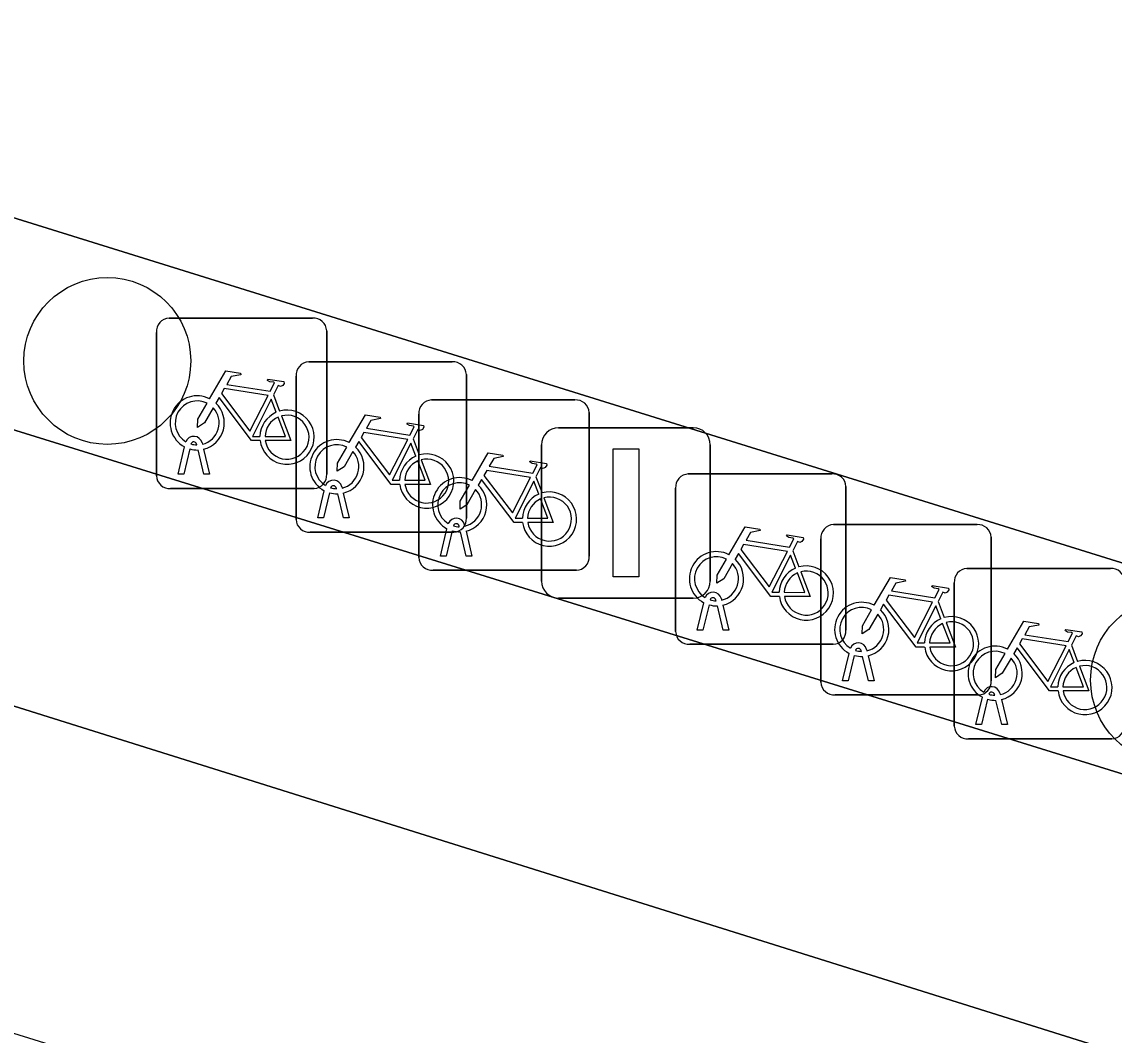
# Model space of a CAD drawing. Extents: x 160675 to 161153, y 383241 to 383714.
# Drawn here: x 161100.91 to 161107.31, y 383462.42 to 383468.36 of the extents above; entities that cross this region are included whole.
import ezdxf

# ---------------------------------------------------------------- set-up
doc = ezdxf.new("R2010")
doc.units = 0
for name, color, linetype in [('IMGEO_Boom', 7, 'Continuous'), ('IMGEO_Fietsenrek', 7, 'Continuous'), ('IMGEO_Fietspad_gesloten', 7, 'Continuous'), ('IMGEO_Lichtmast', 7, 'Continuous'), ('IMGEO_Rijbaan_lokaal_open', 7, 'Continuous'), ('IMGEO_Verkeerseiland_open', 7, 'Continuous')]:
    doc.layers.add(name, color=color, linetype=linetype)

msp = doc.modelspace()

# ---------------------------------------------------------------- linework, layer by layer
at = {"layer": 'IMGEO_Boom'}
for centre in [(161101.409, 383466.372), (161107.664, 383464.501)]:
    msp.add_circle(centre, 0.4892, dxfattribs=at)
at = {"layer": 'IMGEO_Fietsenrek'}
for p, q in [((161101.7709, 383466.6235), (161102.6118, 383466.6235)), ((161102.6118, 383466.6235), (161101.7709, 383466.6235)), ((161101.6965, 383465.6989), (161101.6965, 383466.5398)), ((161101.6965, 383466.5398), (161101.6965, 383465.6989)), ((161102.6955, 383466.5491), (161102.6955, 383465.7082)), ((161102.6955, 383465.7082), (161102.6955, 383466.5491)), ((161102.5899, 383466.3665), (161103.4308, 383466.3665)), ((161103.4308, 383466.3665), (161102.5899, 383466.3665)), ((161102.5155, 383465.4419), (161102.5155, 383466.2828)), ((161102.5155, 383466.2828), (161102.5155, 383465.4419)), ((161103.5145, 383466.2921), (161103.5145, 383465.4512)), ((161103.5145, 383465.4512), (161103.5145, 383466.2921)), ((161102.3832, 383466.1732), (161102.4195, 383466.078)), ((161103.3099, 383466.1435), (161104.1508, 383466.1435)), ((161104.1508, 383466.1435), (161103.3099, 383466.1435)), ((161103.2355, 383465.2189), (161103.2355, 383466.0598)), ((161103.2355, 383466.0598), (161103.2355, 383465.2189)), ((161104.2345, 383466.0691), (161104.2345, 383465.2282)), ((161104.2345, 383465.2282), (161104.2345, 383466.0691)), ((161101.9339, 383465.8799), (161101.9329, 383465.8842)), ((161101.9646, 383465.8914), (161101.9664, 383465.8835)), ((161103.2022, 383465.9162), (161103.2385, 383465.821)), ((161101.8235, 383465.7083), (161101.8618, 383465.8683)), ((161101.8922, 383465.8561), (161101.8569, 383465.7083)), ((161101.975, 383465.7083), (161101.9411, 383465.85)), ((161101.9734, 383465.8543), (161102.0084, 383465.7083)), ((161101.8569, 383465.7083), (161101.8235, 383465.7083)), ((161102.0084, 383465.7083), (161101.975, 383465.7083)), ((161103.9222, 383465.6932), (161103.9585, 383465.598)), ((161104.8159, 383465.7095), (161105.6568, 383465.7095)), ((161105.6568, 383465.7095), (161104.8159, 383465.7095)), ((161102.6211, 383465.6245), (161101.7802, 383465.6245)), ((161101.7802, 383465.6245), (161102.6211, 383465.6245)), ((161102.7529, 383465.6229), (161102.7519, 383465.6272)), ((161102.7836, 383465.6344), (161102.7854, 383465.6265)), ((161104.7415, 383464.7849), (161104.7415, 383465.6258)), ((161104.7415, 383465.6258), (161104.7415, 383464.7849)), ((161105.7405, 383465.6351), (161105.7405, 383464.7942)), ((161105.7405, 383464.7942), (161105.7405, 383465.6351)), ((161102.6425, 383465.4513), (161102.6808, 383465.6113)), ((161102.7112, 383465.5991), (161102.6759, 383465.4513)), ((161102.794, 383465.4513), (161102.7601, 383465.593)), ((161102.7924, 383465.5973), (161102.8274, 383465.4513)), ((161102.6759, 383465.4513), (161102.6425, 383465.4513)), ((161102.8274, 383465.4513), (161102.794, 383465.4513)), ((161103.4401, 383465.3675), (161102.5992, 383465.3675)), ((161102.5992, 383465.3675), (161103.4401, 383465.3675)), ((161103.3625, 383465.2283), (161103.4008, 383465.3883)), ((161103.4312, 383465.3761), (161103.3959, 383465.2283)), ((161103.4729, 383465.3999), (161103.4719, 383465.4042)), ((161103.514, 383465.2283), (161103.4801, 383465.37)), ((161103.5036, 383465.4114), (161103.5054, 383465.4035)), ((161103.5124, 383465.3743), (161103.5474, 383465.2283)), ((161105.6679, 383465.4125), (161106.5088, 383465.4125)), ((161106.5088, 383465.4125), (161105.6679, 383465.4125)), ((161105.5935, 383464.4879), (161105.5935, 383465.3288)), ((161105.5935, 383465.3288), (161105.5935, 383464.4879)), ((161106.5925, 383465.3381), (161106.5925, 383464.4972)), ((161106.5925, 383464.4972), (161106.5925, 383465.3381)), ((161105.4282, 383465.2592), (161105.4645, 383465.164)), ((161103.3959, 383465.2283), (161103.3625, 383465.2283)), ((161103.5474, 383465.2283), (161103.514, 383465.2283)), ((161104.1601, 383465.1445), (161103.3192, 383465.1445)), ((161103.3192, 383465.1445), (161104.1601, 383465.1445)), ((161106.4499, 383465.1555), (161107.2908, 383465.1555)), ((161107.2908, 383465.1555), (161106.4499, 383465.1555)), ((161106.3755, 383464.2309), (161106.3755, 383465.0718)), ((161106.3755, 383465.0718), (161106.3755, 383464.2309)), ((161104.8685, 383464.7943), (161104.9068, 383464.9543)), ((161104.9372, 383464.9421), (161104.9019, 383464.7943)), ((161104.9789, 383464.9659), (161104.9779, 383464.9702)), ((161105.02, 383464.7943), (161104.9861, 383464.936)), ((161105.0096, 383464.9774), (161105.0114, 383464.9695)), ((161105.0184, 383464.9403), (161105.0534, 383464.7943)), ((161106.2802, 383464.9622), (161106.3165, 383464.867)), ((161104.9019, 383464.7943), (161104.8685, 383464.7943)), ((161105.0534, 383464.7943), (161105.02, 383464.7943)), ((161105.6661, 383464.7105), (161104.8252, 383464.7105)), ((161104.8252, 383464.7105), (161105.6661, 383464.7105)), ((161105.8309, 383464.6689), (161105.8299, 383464.6732)), ((161105.8616, 383464.6804), (161105.8634, 383464.6725)), ((161107.0622, 383464.7052), (161107.0985, 383464.61)), ((161105.7205, 383464.4973), (161105.7588, 383464.6573)), ((161105.7892, 383464.6451), (161105.7539, 383464.4973)), ((161105.872, 383464.4973), (161105.8381, 383464.639)), ((161105.8704, 383464.6433), (161105.9054, 383464.4973)), ((161105.7539, 383464.4973), (161105.7205, 383464.4973)), ((161105.9054, 383464.4973), (161105.872, 383464.4973)), ((161106.5181, 383464.4135), (161105.6772, 383464.4135)), ((161105.6772, 383464.4135), (161106.5181, 383464.4135)), ((161106.6129, 383464.4119), (161106.6119, 383464.4162)), ((161106.6436, 383464.4234), (161106.6454, 383464.4155)), ((161106.5025, 383464.2403), (161106.5408, 383464.4003)), ((161106.5712, 383464.3881), (161106.5359, 383464.2403)), ((161106.654, 383464.2403), (161106.6201, 383464.382)), ((161106.6524, 383464.3863), (161106.6874, 383464.2403)), ((161106.5359, 383464.2403), (161106.5025, 383464.2403)), ((161106.6874, 383464.2403), (161106.654, 383464.2403)), ((161107.3001, 383464.1565), (161106.4592, 383464.1565)), ((161106.4592, 383464.1565), (161107.3001, 383464.1565))]:
    msp.add_line(p, q, dxfattribs=at)
for points in [[(161102.0091, 383466.1502), (161102.1038, 383466.3137), (161102.19, 383466.2999), (161102.1917, 383466.2912), (161102.1356, 383466.2803), (161102.1094, 383466.235), (161102.3646, 383466.1942)], [(161102.3646, 383466.1942), (161102.3896, 383466.243), (161102.3845, 383466.247), (161102.3613, 383466.2507), (161102.3486, 383466.2582), (161102.3476, 383466.2613), (161102.3498, 383466.2659), (161102.4446, 383466.2508), (161102.4469, 383466.2405), (161102.4375, 383466.2281), (161102.4251, 383466.2217), (161102.4106, 383466.2279), (161102.3832, 383466.1732)], [(161102.3517, 383466.169), (161102.0949, 383466.21), (161102.0782, 383466.1812), (161102.2452, 383465.9609), (161102.3517, 383466.169)], [(161102.3048, 383465.9055), (161102.2551, 383465.9056), (161102.0644, 383466.1573), (161102.0454, 383466.1245)], [(161102.3997, 383466.071), (161102.3704, 383466.1478), (161102.261, 383465.9297), (161102.3037, 383465.9296)], [(161102.0298, 383466.0977), (161101.9782, 383466.0085), (161101.9383, 383465.9825), (161101.9395, 383466.03), (161101.994, 383466.1242)], [(161102.3337, 383465.9295), (161102.4536, 383465.9293), (161102.4104, 383466.0429)], [(161102.4302, 383466.0498), (161102.4852, 383465.9052), (161102.3351, 383465.9055)], [(161102.8281, 383465.8932), (161102.9228, 383466.0567), (161103.009, 383466.0429), (161103.0107, 383466.0342), (161102.9546, 383466.0233), (161102.9284, 383465.978), (161103.1836, 383465.9372)], [(161103.1836, 383465.9372), (161103.2086, 383465.986), (161103.2035, 383465.99), (161103.1803, 383465.9937), (161103.1676, 383466.0012), (161103.1666, 383466.0043), (161103.1688, 383466.0089), (161103.2636, 383465.9938), (161103.2659, 383465.9835), (161103.2565, 383465.9711), (161103.2441, 383465.9647), (161103.2296, 383465.9709), (161103.2022, 383465.9162)], [(161103.1707, 383465.912), (161102.9139, 383465.953), (161102.8972, 383465.9242), (161103.0642, 383465.7039), (161103.1707, 383465.912)], [(161103.1238, 383465.6485), (161103.0741, 383465.6486), (161102.8834, 383465.9003), (161102.8644, 383465.8675)], [(161103.2187, 383465.814), (161103.1894, 383465.8908), (161103.08, 383465.6727), (161103.1227, 383465.6726)], [(161102.8488, 383465.8407), (161102.7972, 383465.7515), (161102.7573, 383465.7255), (161102.7585, 383465.773), (161102.813, 383465.8672)], [(161103.5481, 383465.6702), (161103.6428, 383465.8337), (161103.729, 383465.8199), (161103.7307, 383465.8112), (161103.6746, 383465.8003), (161103.6484, 383465.755), (161103.9036, 383465.7142)], [(161103.1527, 383465.6725), (161103.2726, 383465.6723), (161103.2294, 383465.7859)], [(161103.2492, 383465.7928), (161103.3042, 383465.6482), (161103.1541, 383465.6485)], [(161103.9036, 383465.7142), (161103.9286, 383465.763), (161103.9235, 383465.767), (161103.9003, 383465.7707), (161103.8876, 383465.7782), (161103.8866, 383465.7813), (161103.8888, 383465.7859), (161103.9836, 383465.7708), (161103.9859, 383465.7605), (161103.9765, 383465.7481), (161103.9641, 383465.7417), (161103.9496, 383465.7479), (161103.9222, 383465.6932)], [(161103.8907, 383465.689), (161103.6339, 383465.73), (161103.6172, 383465.7012), (161103.7842, 383465.4809), (161103.8907, 383465.689)], [(161103.5688, 383465.6177), (161103.5172, 383465.5285), (161103.4773, 383465.5025), (161103.4785, 383465.55), (161103.533, 383465.6442)], [(161103.8438, 383465.4255), (161103.7941, 383465.4256), (161103.6034, 383465.6773), (161103.5844, 383465.6445)], [(161103.9387, 383465.591), (161103.9094, 383465.6678), (161103.8, 383465.4497), (161103.8427, 383465.4496)], [(161103.8727, 383465.4495), (161103.9926, 383465.4493), (161103.9494, 383465.5629)], [(161103.9692, 383465.5698), (161104.0242, 383465.4252), (161103.8741, 383465.4255)], [(161105.0541, 383465.2362), (161105.1488, 383465.3997), (161105.235, 383465.3859), (161105.2367, 383465.3772), (161105.1806, 383465.3663), (161105.1544, 383465.321), (161105.4096, 383465.2802)], [(161105.4096, 383465.2802), (161105.4346, 383465.329), (161105.4295, 383465.333), (161105.4063, 383465.3367), (161105.3936, 383465.3442), (161105.3926, 383465.3473), (161105.3948, 383465.3519), (161105.4896, 383465.3368), (161105.4919, 383465.3265), (161105.4825, 383465.3141), (161105.4701, 383465.3077), (161105.4556, 383465.3139), (161105.4282, 383465.2592)], [(161105.3498, 383464.9915), (161105.3001, 383464.9916), (161105.1094, 383465.2433), (161105.0904, 383465.2105)], [(161105.3967, 383465.255), (161105.1399, 383465.296), (161105.1232, 383465.2672), (161105.2902, 383465.0469), (161105.3967, 383465.255)], [(161105.0748, 383465.1837), (161105.0232, 383465.0945), (161104.9833, 383465.0685), (161104.9845, 383465.116), (161105.039, 383465.2102)], [(161105.4447, 383465.157), (161105.4154, 383465.2338), (161105.306, 383465.0157), (161105.3487, 383465.0156)], [(161105.3787, 383465.0155), (161105.4986, 383465.0153), (161105.4554, 383465.1289)], [(161105.4752, 383465.1358), (161105.5302, 383464.9912), (161105.3801, 383464.9915)], [(161105.9061, 383464.9392), (161106.0008, 383465.1027), (161106.087, 383465.0889), (161106.0887, 383465.0802), (161106.0326, 383465.0693), (161106.0064, 383465.024), (161106.2616, 383464.9832)], [(161106.2616, 383464.9832), (161106.2866, 383465.032), (161106.2815, 383465.036), (161106.2583, 383465.0397), (161106.2456, 383465.0472), (161106.2446, 383465.0503), (161106.2468, 383465.0549), (161106.3416, 383465.0398), (161106.3439, 383465.0295), (161106.3345, 383465.0171), (161106.3221, 383465.0107), (161106.3076, 383465.0169), (161106.2802, 383464.9622)], [(161106.2487, 383464.958), (161105.9919, 383464.999), (161105.9752, 383464.9702), (161106.1422, 383464.7499), (161106.2487, 383464.958)], [(161106.2018, 383464.6945), (161106.1521, 383464.6946), (161105.9614, 383464.9463), (161105.9424, 383464.9135)], [(161106.2967, 383464.86), (161106.2674, 383464.9368), (161106.158, 383464.7187), (161106.2007, 383464.7186)], [(161105.9268, 383464.8867), (161105.8752, 383464.7975), (161105.8353, 383464.7715), (161105.8365, 383464.819), (161105.891, 383464.9132)], [(161106.2307, 383464.7185), (161106.3506, 383464.7183), (161106.3074, 383464.8319)], [(161106.3272, 383464.8388), (161106.3822, 383464.6942), (161106.2321, 383464.6945)], [(161106.6881, 383464.6822), (161106.7828, 383464.8457), (161106.869, 383464.8319), (161106.8707, 383464.8232), (161106.8146, 383464.8123), (161106.7884, 383464.767), (161107.0436, 383464.7262)], [(161107.0436, 383464.7262), (161107.0686, 383464.775), (161107.0635, 383464.779), (161107.0403, 383464.7827), (161107.0276, 383464.7902), (161107.0266, 383464.7933), (161107.0288, 383464.7979), (161107.1236, 383464.7828), (161107.1259, 383464.7725), (161107.1165, 383464.7601), (161107.1041, 383464.7537), (161107.0896, 383464.7599), (161107.0622, 383464.7052)], [(161107.0307, 383464.701), (161106.7739, 383464.742), (161106.7572, 383464.7132), (161106.9242, 383464.4929), (161107.0307, 383464.701)], [(161106.9838, 383464.4375), (161106.9341, 383464.4376), (161106.7434, 383464.6893), (161106.7244, 383464.6565)], [(161107.0787, 383464.603), (161107.0494, 383464.6798), (161106.94, 383464.4617), (161106.9827, 383464.4616)], [(161106.7088, 383464.6297), (161106.6572, 383464.5405), (161106.6173, 383464.5145), (161106.6185, 383464.562), (161106.673, 383464.6562)], [(161107.0127, 383464.4615), (161107.1326, 383464.4613), (161107.0894, 383464.5749)], [(161107.1092, 383464.5818), (161107.1642, 383464.4372), (161107.0141, 383464.4375)]]:
    msp.add_lwpolyline(points, dxfattribs=at)
for centre, radius, start, end in [((161101.7742, 383466.5456), 0.0779, 92.4484, 184.28452), ((161101.7742, 383466.5456), 0.0779, 92.4484, 184.28452), ((161102.6176, 383466.5458), 0.0779, 2.4484, 94.28452), ((161102.6176, 383466.5458), 0.0779, 2.4484, 94.28452), ((161102.5932, 383466.2886), 0.0779, 92.4484, 184.28452), ((161102.5932, 383466.2886), 0.0779, 92.4484, 184.28452), ((161103.4366, 383466.2888), 0.0779, 2.4484, 94.28452), ((161103.4366, 383466.2888), 0.0779, 2.4484, 94.28452), ((161101.9361, 383466.0089), 0.159, 62.67661, 242.13685), ((161101.9361, 383466.0089), 0.129, 63.31916, 238.90302), ((161103.3132, 383466.0656), 0.0779, 92.4484, 184.28452), ((161103.3132, 383466.0656), 0.0779, 92.4484, 184.28452), ((161104.1566, 383466.0658), 0.0779, 2.4484, 94.28452), ((161104.1566, 383466.0658), 0.0779, 2.4484, 94.28452), ((161101.9361, 383466.0089), 0.129, 283.60429, 43.43025), ((161101.9361, 383466.0089), 0.159, 283.5766, 46.60424), ((161102.4627, 383465.9249), 0.159, 113.3408, 178.32165), ((161102.4627, 383465.9249), 0.159, 187.0065, 105.77075), ((161102.4627, 383465.9249), 0.129, 113.92302, 177.95563), ((161102.4627, 383465.9249), 0.129, 188.67146, 104.58832), ((161101.9159, 383465.8803), 0.0499, 12.8025, 158.69338), ((161101.9159, 383465.8803), 0.0174, 12.8025, 163.45023), ((161101.9361, 383466.0089), 0.129, 253.41502, 269.02044), ((161102.7551, 383465.7519), 0.159, 62.67661, 242.13685), ((161102.7551, 383465.7519), 0.129, 63.31916, 238.90302), ((161101.9361, 383466.0089), 0.159, 253.99666, 271.78671), ((161102.7551, 383465.7519), 0.129, 283.60429, 43.43025), ((161102.7551, 383465.7519), 0.159, 283.5766, 46.60424), ((161103.2817, 383465.6679), 0.159, 113.3408, 178.32165), ((161103.2817, 383465.6679), 0.159, 187.0065, 105.77075), ((161103.2817, 383465.6679), 0.129, 113.92302, 177.95563), ((161103.2817, 383465.6679), 0.129, 188.67146, 104.58832), ((161101.7744, 383465.7022), 0.0779, 182.4484, 274.28452), ((161101.7744, 383465.7022), 0.0779, 182.4484, 274.28452), ((161102.6178, 383465.7024), 0.0779, 272.4484, 4.28452), ((161102.6178, 383465.7024), 0.0779, 272.4484, 4.28452), ((161103.4751, 383465.5289), 0.159, 62.67661, 242.13685), ((161104.8192, 383465.6316), 0.0779, 92.4484, 184.28452), ((161104.8192, 383465.6316), 0.0779, 92.4484, 184.28452), ((161105.6626, 383465.6318), 0.0779, 2.4484, 94.28452), ((161105.6626, 383465.6318), 0.0779, 2.4484, 94.28452), ((161102.7349, 383465.6233), 0.0499, 12.8025, 158.69338), ((161102.7349, 383465.6233), 0.0174, 12.8025, 163.45023), ((161102.7551, 383465.7519), 0.129, 253.41502, 269.02044), ((161103.4751, 383465.5289), 0.129, 63.31916, 238.90302), ((161103.4751, 383465.5289), 0.159, 283.5766, 46.60424), ((161102.7551, 383465.7519), 0.159, 253.99666, 271.78671), ((161103.4751, 383465.5289), 0.129, 283.60429, 43.43025), ((161104.0017, 383465.4449), 0.159, 113.3408, 178.32165), ((161104.0017, 383465.4449), 0.159, 187.0065, 105.77075), ((161104.0017, 383465.4449), 0.129, 113.92302, 177.95563), ((161104.0017, 383465.4449), 0.129, 188.67146, 104.58832), ((161102.5934, 383465.4452), 0.0779, 182.4484, 274.28452), ((161102.5934, 383465.4452), 0.0779, 182.4484, 274.28452), ((161103.4549, 383465.4003), 0.0499, 12.8025, 158.69338), ((161103.4368, 383465.4454), 0.0779, 272.4484, 4.28452), ((161103.4368, 383465.4454), 0.0779, 272.4484, 4.28452), ((161103.4751, 383465.5289), 0.159, 253.99666, 271.78671), ((161103.4549, 383465.4003), 0.0174, 12.8025, 163.45023), ((161103.4751, 383465.5289), 0.129, 253.41502, 269.02044), ((161105.6712, 383465.3346), 0.0779, 92.4484, 184.28452), ((161105.6712, 383465.3346), 0.0779, 92.4484, 184.28452), ((161106.5146, 383465.3348), 0.0779, 2.4484, 94.28452), ((161106.5146, 383465.3348), 0.0779, 2.4484, 94.28452), ((161104.9811, 383465.0949), 0.159, 62.67661, 242.13685), ((161103.3134, 383465.2222), 0.0779, 182.4484, 274.28452), ((161103.3134, 383465.2222), 0.0779, 182.4484, 274.28452), ((161104.1568, 383465.2224), 0.0779, 272.4484, 4.28452), ((161104.1568, 383465.2224), 0.0779, 272.4484, 4.28452), ((161104.9811, 383465.0949), 0.129, 63.31916, 238.90302), ((161104.9811, 383465.0949), 0.129, 283.60429, 43.43025), ((161104.9811, 383465.0949), 0.159, 283.5766, 46.60424), ((161105.5077, 383465.0109), 0.159, 113.3408, 178.32165), ((161105.5077, 383465.0109), 0.159, 187.0065, 105.77075), ((161105.5077, 383465.0109), 0.129, 113.92302, 177.95563), ((161105.5077, 383465.0109), 0.129, 188.67146, 104.58832), ((161106.4532, 383465.0776), 0.0779, 92.4484, 184.28452), ((161106.4532, 383465.0776), 0.0779, 92.4484, 184.28452), ((161107.2966, 383465.0778), 0.0779, 2.4484, 94.28452), ((161107.2966, 383465.0778), 0.0779, 2.4484, 94.28452), ((161104.9609, 383464.9663), 0.0499, 12.8025, 158.69338), ((161104.9609, 383464.9663), 0.0174, 12.8025, 163.45023), ((161104.9811, 383465.0949), 0.159, 253.99666, 271.78671), ((161104.9811, 383465.0949), 0.129, 253.41502, 269.02044), ((161105.8331, 383464.7979), 0.159, 62.67661, 242.13685), ((161105.8331, 383464.7979), 0.129, 63.31916, 238.90302), ((161105.8331, 383464.7979), 0.129, 283.60429, 43.43025), ((161105.8331, 383464.7979), 0.159, 283.5766, 46.60424), ((161106.3597, 383464.7139), 0.159, 113.3408, 178.32165), ((161106.3597, 383464.7139), 0.159, 187.0065, 105.77075), ((161105.6628, 383464.7884), 0.0779, 272.4484, 4.28452), ((161105.6628, 383464.7884), 0.0779, 272.4484, 4.28452), ((161106.3597, 383464.7139), 0.129, 113.92302, 177.95563), ((161106.3597, 383464.7139), 0.129, 188.67146, 104.58832), ((161104.8194, 383464.7882), 0.0779, 182.4484, 274.28452), ((161104.8194, 383464.7882), 0.0779, 182.4484, 274.28452), ((161105.8129, 383464.6693), 0.0499, 12.8025, 158.69338), ((161105.8129, 383464.6693), 0.0174, 12.8025, 163.45023), ((161105.8331, 383464.7979), 0.129, 253.41502, 269.02044), ((161106.6151, 383464.5409), 0.159, 62.67661, 242.13685), ((161106.6151, 383464.5409), 0.129, 63.31916, 238.90302), ((161105.8331, 383464.7979), 0.159, 253.99666, 271.78671), ((161106.6151, 383464.5409), 0.129, 283.60429, 43.43025), ((161106.6151, 383464.5409), 0.159, 283.5766, 46.60424), ((161107.1417, 383464.4569), 0.159, 113.3408, 178.32165), ((161107.1417, 383464.4569), 0.159, 187.0065, 105.77075), ((161107.1417, 383464.4569), 0.129, 113.92302, 177.95563), ((161107.1417, 383464.4569), 0.129, 188.67146, 104.58832), ((161105.6714, 383464.4912), 0.0779, 182.4484, 274.28452), ((161105.6714, 383464.4912), 0.0779, 182.4484, 274.28452), ((161106.5148, 383464.4914), 0.0779, 272.4484, 4.28452), ((161106.5148, 383464.4914), 0.0779, 272.4484, 4.28452), ((161106.5949, 383464.4123), 0.0499, 12.8025, 158.69338), ((161106.5949, 383464.4123), 0.0174, 12.8025, 163.45023), ((161106.6151, 383464.5409), 0.129, 253.41502, 269.02044), ((161106.6151, 383464.5409), 0.159, 253.99666, 271.78671), ((161106.4534, 383464.2342), 0.0779, 182.4484, 274.28452), ((161106.4534, 383464.2342), 0.0779, 182.4484, 274.28452), ((161107.2968, 383464.2344), 0.0779, 272.4484, 4.28452), ((161107.2968, 383464.2344), 0.0779, 272.4484, 4.28452)]:
    msp.add_arc(centre, radius, start, end, dxfattribs=at)
at = {"layer": 'IMGEO_Fietspad_gesloten'}
msp.add_lwpolyline([(161117.721, 383459.056), (161117.222, 383459.213), (161077.255, 383471.761), (161076.702, 383470.014), (161089.617, 383465.938), (161116.681, 383457.491), (161117.138, 383457.349)], dxfattribs=at)
at = {"layer": 'IMGEO_Lichtmast'}
for p, q in [((161104.0551, 383465.9805), (161104.8449, 383465.9805)), ((161104.8449, 383465.9805), (161104.0551, 383465.9805)), ((161103.9551, 383465.0815), (161103.9551, 383465.8805)), ((161103.9551, 383465.8805), (161103.9551, 383465.0815)), ((161104.9449, 383465.8805), (161104.9449, 383465.0815)), ((161104.9449, 383465.0815), (161104.9449, 383465.8805)), ((161104.8449, 383464.9815), (161104.0551, 383464.9815)), ((161104.0551, 383464.9815), (161104.8449, 383464.9815))]:
    msp.add_line(p, q, dxfattribs=at)
msp.add_lwpolyline([(161104.375, 383465.856), (161104.525, 383465.856), (161104.525, 383465.106), (161104.375, 383465.106), (161104.375, 383465.856)], dxfattribs=at)
for centre, start, end in [((161104.0551, 383465.8805), 90, 180), ((161104.0551, 383465.8805), 90, 180), ((161104.8449, 383465.8805), 0, 90), ((161104.8449, 383465.8805), 360, 90), ((161104.0551, 383465.0815), 180, 270), ((161104.0551, 383465.0815), 180, 270), ((161104.8449, 383465.0815), 270, 0), ((161104.8449, 383465.0815), 270, 0)]:
    msp.add_arc(centre, 0.1, start, end, dxfattribs=at)
at = {"layer": 'IMGEO_Rijbaan_lokaal_open'}
msp.add_lwpolyline([(161066.803, 383474.038), (161066.557, 383473.216), (161076.702, 383470.014), (161077.255, 383471.761), (161117.222, 383459.213), (161117.721, 383459.056)], dxfattribs=at)
msp.add_lwpolyline([(161117.701, 383460.741), (161097.124, 383467.127), (161097.464, 383468.269), (161118.043, 383461.862)], close=True, dxfattribs=at)
at = {"layer": 'IMGEO_Verkeerseiland_open'}
msp.add_lwpolyline([(161117.701, 383460.741), (161118.043, 383461.862), (161097.464, 383468.269), (161097.124, 383467.127)], close=True, dxfattribs=at)

doc.saveas('drawing.dxf')
